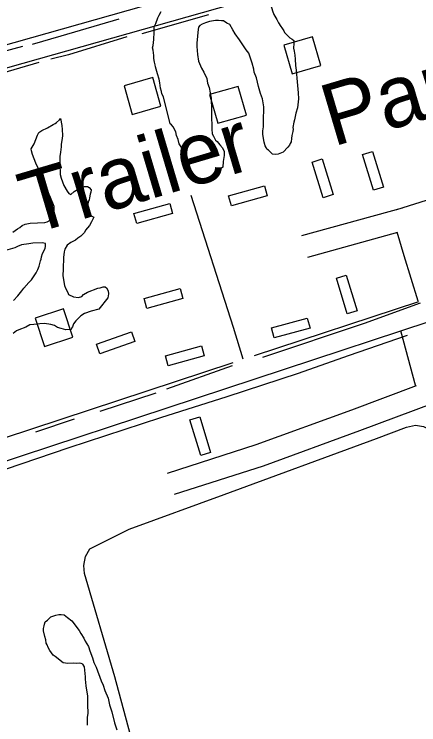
# Model space of a CAD drawing. Extents: x 3297753 to 3335611, y 652252 to 677623.
# Drawn here: x 3303274 to 3303817, y 673205 to 674159 of the extents above; entities that cross this region are included whole.
import ezdxf

# ---------------------------------------------------------------- set-up
doc = ezdxf.new("R2010")
doc.units = 0
for name, color, linetype in [('V-BLDG-IDEN', 7, 'Continuous'), ('V-BLDG-OTLN', 7, 'Continuous'), ('V-DTCH-CNTR', 7, 'Continuous'), ('V-ROAD-CNTR', 7, 'Continuous'), ('V-SITE-VEGE', 7, 'Continuous'), ('V-TOPO-SHOR', 7, 'Continuous')]:
    doc.layers.add(name, color=color, linetype=linetype)

msp = doc.modelspace()

# ---------------------------------------------------------------- linework, layer by layer
at = {"layer": 'V-BLDG-OTLN'}
for points in [[(3303674.4, 674128.38), (3303635.91, 674117.49), (3303646.79, 674079), (3303685.28, 674089.89)], [(3303459.9, 674073.81), (3303421.41, 674062.92), (3303432.29, 674024.43), (3303470.78, 674035.32)], [(3303574.64, 674061.81), (3303536.15, 674050.93), (3303547.03, 674012.44), (3303585.52, 674023.32)], [(3303754.79, 673974.61), (3303769.42, 673926.8), (3303756.03, 673922.71), (3303741.4, 673970.52)], [(3303687.32, 673964.57), (3303701.95, 673916.75), (3303688.56, 673912.66), (3303673.93, 673960.47)], [(3303561.69, 673915.12), (3303609.89, 673928.44), (3303613.62, 673914.95), (3303565.42, 673901.63)], [(3303434.65, 673891.44), (3303482.84, 673904.76), (3303486.57, 673891.26), (3303438.38, 673877.94)], [(3303719.62, 673808.81), (3303734.25, 673761), (3303720.86, 673756.9), (3303706.23, 673804.71)], [(3303448.29, 673777.31), (3303496.48, 673790.63), (3303500.21, 673777.14), (3303452.01, 673763.82)], [(3303314.54, 673712.85), (3303352.55, 673725.32), (3303340.09, 673763.32), (3303302.08, 673750.86)], [(3303619.12, 673737.83), (3303667.31, 673751.15), (3303671.04, 673737.66), (3303622.85, 673724.34)], [(3303436.06, 673719.56), (3303388.91, 673702.91), (3303384.25, 673716.11), (3303431.39, 673732.76)], [(3303477, 673700.51), (3303525.19, 673713.83), (3303528.92, 673700.34), (3303480.73, 673687.01)], [(3303522.95, 673618.6), (3303537.58, 673570.79), (3303524.19, 673566.69), (3303509.56, 673614.5)]]:
    msp.add_lwpolyline(points, close=True, dxfattribs=at)
at = {"layer": 'V-DTCH-CNTR'}
msp.add_lwpolyline([(3303465.55, 673060.6), (3303442.16, 673146.58), (3303409.13, 673269.49), (3303368.17, 673408.36), (3303367.61, 673418.99), (3303369.71, 673431.09), (3303375.64, 673441.41), (3303428.26, 673467.84), (3303555.64, 673514.15), (3303760.14, 673589.47), (3303800.34, 673604.71), (3303812.45, 673607.34), (3303823.07, 673605.54), (3303832.8, 673600.49), (3303842.8, 673584.82), (3303884.5, 673502.93), (3303929.1, 673401.83)], dxfattribs=at)
at = {"layer": 'V-ROAD-CNTR'}
for p, q in [((3303794.35, 673898.75), (3303659.32, 673861.32)), ((3303788.25, 673865.93), (3303667.33, 673832.41)), ((3303792.22, 673734.58), (3303812.59, 673659.79))]:
    msp.add_line(p, q, dxfattribs=at)
for points in [[(3304140.38, 674365.88), (3302754.39, 673973.87)], [(3304148.55, 674337.01), (3302762.85, 673945.08)], [(3303787.57, 673896.62), (3303899.71, 673932), (3303938.5, 673943.73)], [(3303581.3, 673695.84), (3303568.4, 673738.23), (3303511.3, 673915.53)], [(3301863.68, 673094.6), (3302498.79, 673307.59), (3304263.97, 673889.19)], [(3303815.97, 673773.55), (3303797.44, 673834.78), (3303788.05, 673866.32)], [(3303596.28, 673700.78), (3303816.79, 673773.43)], [(3301854.14, 673123.05), (3302489.32, 673336.06), (3303567.82, 673691.4)], [(3303813.14, 673660), (3303726.75, 673627.67), (3303598.23, 673580.9), (3303479.41, 673542.63)], [(3303835.91, 673636.49), (3303737.14, 673599.53), (3303607.96, 673552.52), (3303488.61, 673514.08)]]:
    msp.add_lwpolyline(points, dxfattribs=at)
at = {"layer": 'V-SITE-VEGE'}
for points in [[(3303613.3, 674213.46), (3303615.66, 674208.24), (3303616.7, 674202.97), (3303616.8, 674199.45), (3303617.89, 674192.42), (3303617.14, 674187.99), (3303616.88, 674181.81), (3303616.94, 674179.61), (3303618.42, 674174.36), (3303618.53, 674170.83), (3303620.51, 674163.39), (3303622.42, 674158.59), (3303626.59, 674151.66), (3303628.48, 674147.31), (3303631.71, 674142.55), (3303633.08, 674140.83), (3303635.86, 674136.5), (3303636.81, 674134.32)], [(3303524.89, 673936.06), (3303521.35, 673936.39), (3303515.94, 673940.2), (3303511, 673943.15), (3303509.14, 673946.62), (3303507.69, 673950.99), (3303505.7, 673958.43), (3303503.29, 673965.42), (3303500.81, 673974.6), (3303498.91, 673979.4), (3303495.21, 673985.02), (3303494.16, 673990.73), (3303491.8, 673995.95), (3303490.77, 674001.21), (3303487.48, 674007.73), (3303485.2, 674010.31), (3303483.4, 674011.58), (3303474.39, 674047.93), (3303472.07, 674051.83), (3303471.52, 674055.34), (3303470.07, 674059.7), (3303469.42, 674066.74), (3303468.4, 674071.57), (3303466.42, 674079.01), (3303463.5, 674088.18), (3303462.98, 674090.82), (3303462.44, 674094.33), (3303461.4, 674099.59), (3303461.28, 674103.56), (3303460.63, 674110.59), (3303459.66, 674113.65), (3303460.45, 674116.76), (3303461.54, 674124.74), (3303461.68, 674134.89), (3303462, 674138.86), (3303461.91, 674141.95), (3303463.98, 674146.42), (3303466.85, 674154), (3303468.51, 674157.58), (3303471.01, 674162.51)], [(3303636.81, 674134.32), (3303639.07, 674132.18), (3303643.64, 674127.02), (3303646.77, 674125.35), (3303649.03, 674123.65), (3303649.15, 674119.69), (3303648.89, 674113.5), (3303649.46, 674109.11), (3303650.5, 674103.85), (3303651.09, 674098.57), (3303651.34, 674090.2), (3303652.42, 674083.61), (3303653.17, 674073.05), (3303655.08, 674053.26), (3303655.31, 674045.32), (3303653.9, 674033.38), (3303651.91, 674026.26), (3303649.97, 674016.94), (3303649.19, 674013.83), (3303648.07, 674006.74), (3303648.13, 674004.53), (3303647.78, 674001.44), (3303646.62, 673996.11), (3303646.29, 673992.13), (3303645.54, 673987.7), (3303644.29, 673985.45), (3303643.47, 673983.22), (3303641.35, 673980.52), (3303634.93, 673973.71), (3303627.96, 673970.86), (3303624.87, 673970.77), (3303620.45, 673971.08), (3303615.01, 673976.21), (3303612.75, 673977.91), (3303612.25, 673980.1), (3303610.86, 673982.26), (3303609.39, 673987.07), (3303607.76, 673997.61), (3303607.62, 674002.46), (3303608.34, 674007.77), (3303608.56, 674015.27), (3303608.41, 674020.56), (3303609.04, 674028.96), (3303608.87, 674034.69), (3303607.24, 674045.23), (3303604.37, 674052.64), (3303601.89, 674061.83), (3303598.9, 674073.65), (3303596.03, 674081.07), (3303595.48, 674085.02), (3303593.47, 674093.34), (3303588.67, 674106.43), (3303585.44, 674111.19), (3303579.92, 674118.97), (3303576.22, 674124.59), (3303570.7, 674132.37), (3303567.45, 674138.01), (3303563.27, 674144.94), (3303559.24, 674147.03), (3303554.74, 674149.98), (3303552.1, 674149.9), (3303548.11, 674150.67), (3303544.14, 674150.55), (3303536.25, 674148.99), (3303530.56, 674147.5), (3303526.2, 674145.61), (3303523.17, 674143.76), (3303521.47, 674141.5), (3303520.34, 674134.85), (3303520.07, 674129.11), (3303519.01, 674120.26), (3303519.15, 674115.41), (3303519.91, 674104.84), (3303521.49, 674096.07), (3303525.3, 674086.48), (3303528.54, 674081.28), (3303532.33, 674072.57), (3303533.39, 674066.43), (3303535.78, 674060.32), (3303538.4, 674046.29), (3303538.86, 674030.42), (3303538.58, 674025.12), (3303539.19, 674004.41), (3303539.81, 673998.25), (3303541.23, 673995.21), (3303544.02, 673989.99), (3303546.29, 673987.85), (3303549.95, 673983.55), (3303553.59, 673979.69), (3303555.51, 673974.45), (3303555.67, 673969.16), (3303554.58, 673961.19), (3303553.92, 673953.67), (3303550.04, 673950.47), (3303547.45, 673948.63), (3303544.02, 673945.44), (3303539.29, 673941.33), (3303534.97, 673938.12), (3303531.93, 673936.7), (3303527.97, 673936.15), (3303524.89, 673936.06)], [(3303272, 673866.4), (3303278.48, 673871), (3303281.51, 673872.85), (3303284.53, 673875.15), (3303288.89, 673877.04), (3303295.46, 673878.56), (3303315.29, 673879.15), (3303318.35, 673880.12), (3303325.28, 673884.29), (3303326.55, 673886.09), (3303327.61, 673894.95), (3303327.44, 673900.68), (3303322.67, 673912.88), (3303319.38, 673919.84), (3303313.71, 673932.47), (3303307.95, 673948.62), (3303303.23, 673959.07), (3303298.47, 673970.83), (3303297, 673975.64), (3303296.93, 673978.29), (3303300.7, 673985.02), (3303305.21, 673996.62), (3303306.86, 674000.2), (3303311.19, 674002.97), (3303318.6, 674006.28), (3303326.39, 674010.92), (3303329, 674012.32), (3303330.73, 674013.69), (3303334.59, 674017.33), (3303336.31, 674018.71), (3303337.91, 674009.49), (3303338.5, 674004.22), (3303338.74, 673996.28), (3303338.43, 673991.86), (3303336.89, 673984.32), (3303336.99, 673980.79), (3303336.32, 673973.72), (3303335.16, 673967.95), (3303335.01, 673958.24), (3303335.44, 673943.7), (3303336.9, 673938.89), (3303338.81, 673934.09), (3303340.73, 673928.86), (3303344.92, 673921.48), (3303347.21, 673918.46), (3303349.91, 673916.78), (3303354.64, 673920.89), (3303359.83, 673924.13), (3303363.31, 673925.99), (3303368.11, 673927.46), (3303372.52, 673927.59), (3303374.76, 673926.33), (3303377.06, 673923.31), (3303376.71, 673920.21), (3303375.91, 673917.54), (3303375.17, 673912.67), (3303374.38, 673909.56), (3303373.15, 673906.44), (3303372.77, 673904.22), (3303371.98, 673901.11), (3303372.2, 673893.62), (3303374.46, 673891.92), (3303375.83, 673890.2), (3303378.11, 673887.62), (3303380.8, 673886.37), (3303377.9, 673880.11), (3303374.95, 673875.17), (3303369.85, 673868.85), (3303368.17, 673865.71), (3303365.17, 673862.97), (3303363.46, 673861.16), (3303359.57, 673858.4), (3303356.12, 673855.65), (3303350.04, 673852.38), (3303344.86, 673848.7), (3303341.92, 673843.76), (3303341.15, 673839.77)], [(3303272.94, 673774.68), (3303278.93, 673781.03), (3303284.02, 673787.8), (3303287, 673791.42), (3303293.4, 673798.66), (3303297.27, 673802.31), (3303303.6, 673811.75), (3303305.68, 673816.23), (3303307.31, 673820.69), (3303309.31, 673827.8), (3303310.12, 673830.03), (3303310.47, 673833.13), (3303312.1, 673837.59), (3303314.19, 673841.62), (3303315.42, 673844.74), (3303315.8, 673846.96), (3303316.12, 673850.94), (3303311.67, 673852.13), (3303298.9, 673851.76), (3303293.63, 673850.72), (3303283.96, 673849.55), (3303278.3, 673847.17), (3303274.83, 673845.31), (3303262.14, 673841.85)], [(3303341.15, 673839.77), (3303340.05, 673832.24), (3303340.18, 673827.83), (3303339.48, 673821.64), (3303339.63, 673816.79), (3303339.43, 673808.4), (3303340.05, 673802.24), (3303341.6, 673794.79), (3303343.02, 673791.31), (3303345.85, 673785.21), (3303346.81, 673782.6), (3303353.51, 673779.71), (3303360.16, 673778.58), (3303364.53, 673780.03), (3303367.09, 673782.75), (3303372.29, 673785.99), (3303386.25, 673791.26), (3303389.32, 673791.79), (3303393.26, 673792.79), (3303395.91, 673792.87), (3303397.71, 673791.6), (3303400.03, 673787.7), (3303400.59, 673783.74), (3303399.42, 673778.42), (3303387.52, 673763.07)], [(3303387.52, 673763.07), (3303377.45, 673760.56), (3303368.29, 673757.21), (3303363.53, 673753.98), (3303356.68, 673747.16), (3303353.7, 673743.54), (3303352.05, 673739.52), (3303350.78, 673737.72), (3303350.4, 673735.51), (3303343.35, 673735.3), (3303337.13, 673736.88), (3303332.23, 673738.5), (3303328.19, 673741.03), (3303323.29, 673742.64), (3303320.63, 673743.01), (3303314, 673743.7), (3303308.26, 673743.53), (3303300.36, 673742.41), (3303295.09, 673741.81), (3303289.43, 673739), (3303280.28, 673735.2), (3303277.23, 673733.79), (3303272.48, 673730.56)], [(3303372.25, 673204.65), (3303372.15, 673208.17), (3303372.38, 673215.23), (3303373.1, 673220.55), (3303372.75, 673232.45), (3303372.98, 673239.51), (3303372.85, 673243.92), (3303371.3, 673251.81), (3303370.69, 673257.53), (3303369.55, 673266.32), (3303369.46, 673269.4), (3303368.74, 673278.64), (3303368.17, 673283.04), (3303365.87, 673286.5), (3303363.63, 673287.32), (3303361.42, 673287.69), (3303357.01, 673287.56), (3303353.47, 673287.9), (3303345.98, 673287.68), (3303339.78, 673288.38), (3303328.95, 673296.88), (3303326.25, 673298.56), (3303321.65, 673305.04), (3303319.77, 673308.96), (3303318.34, 673312.44), (3303316.96, 673314.61), (3303316.37, 673319.44), (3303314.92, 673323.81), (3303313.38, 673331.26), (3303313.28, 673334.35), (3303314.06, 673337.9), (3303314.44, 673340.12), (3303315.67, 673343.24), (3303318.69, 673345.54), (3303322.97, 673350.07), (3303329.95, 673352.48), (3303333.91, 673353.04), (3303336.99, 673353.13), (3303340.97, 673352.81), (3303345.48, 673349.41), (3303351.35, 673344.73), (3303361, 673331.79), (3303363.32, 673327.89), (3303367.48, 673321.39), (3303369.36, 673317.48), (3303373.55, 673310.1), (3303375.48, 673304.43), (3303378.84, 673295.26), (3303380.79, 673288.7), (3303384.06, 673282.62), (3303390.78, 673264.3), (3303393.16, 673258.19), (3303395.58, 673251.21), (3303399.85, 673240.74), (3303401.88, 673231.98), (3303404.79, 673222.81), (3303408.76, 673207.93), (3303411.69, 673198.31)]]:
    msp.add_lwpolyline(points, dxfattribs=at)
at = {"layer": 'V-TOPO-SHOR'}
for p, q in [((3303534.79, 674158.17), (3303445.29, 674132.73)), ((3303566.41, 673686.99), (3303478.13, 673655.48)), ((3303464.01, 673650.23), (3303388.98, 673625.73)), ((3303354.56, 673615.24), (3303302.48, 673597.75))]:
    msp.add_line(p, q, dxfattribs=at)
for points in [[(3303414.36, 674152.29), (3303336.38, 674129.48), (3303298.27, 674118.07)], [(3303424.92, 674128.36), (3303346.88, 674104.53), (3303323.01, 674098.53)], [(3303284.98, 674115.45), (3303207.01, 674094.41), (3303124.6, 674070.73)], [(3303307.06, 674094.14), (3303247.02, 674076.54), (3303145.79, 674049.42)], [(3303818.87, 673770.98), (3303743.49, 673743.64), (3303607.01, 673698.35)], [(3303801.11, 673727.81), (3303722.18, 673700.42), (3303654.98, 673676.75), (3303559.51, 673645.21), (3303470.22, 673617.18), (3303347.34, 673576.89), (3303219.4, 673533.59)]]:
    msp.add_lwpolyline(points, dxfattribs=at)

# ---------------------------------------------------------------- texts
at = {"layer": 'V-BLDG-IDEN'}
for s, p in [('Park', (3303701.55, 673980.89)), ('Trailer', (3303296.79, 673863.02))]:
    msp.add_text(s, height=83, rotation=16.54297, dxfattribs=at).set_placement(p)

doc.saveas('drawing.dxf')
